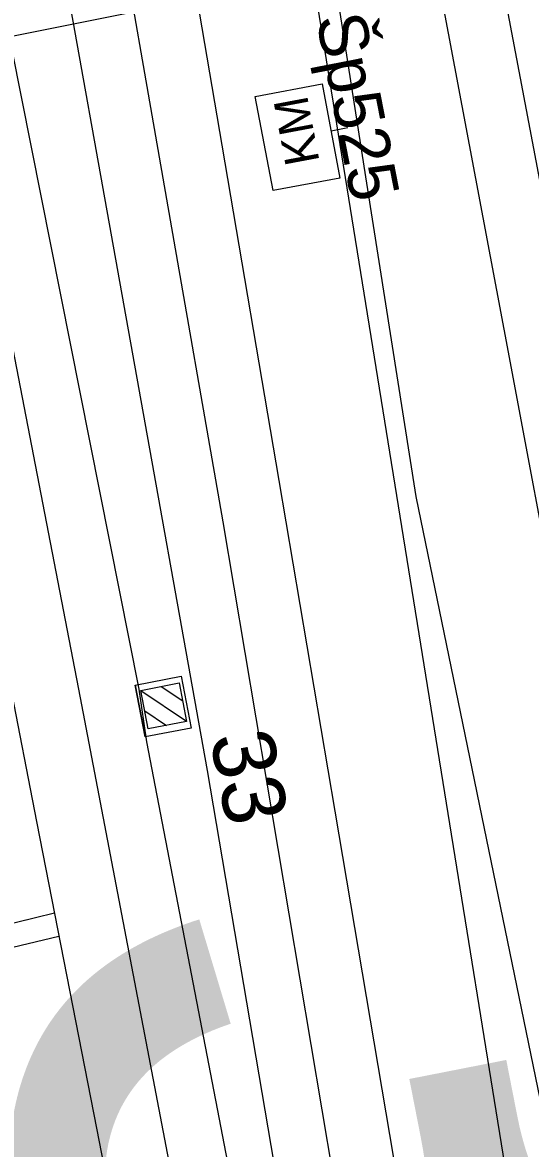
# Model space of a CAD drawing. Extents: x -545736 to -544888, y -1122892 to -1119128.
# Drawn here: x -545162.3 to -545149.33, y -1122058.82 to -1122030.09 of the extents above; entities that cross this region are included whole.
import ezdxf

# ---------------------------------------------------------------- set-up
doc = ezdxf.new("R2010")
doc.units = 0
for name, color, linetype in [('osvětlené plochy-hodnota-obrys', 7, 'Continuous'), ('Vrstva 1 - Koleje', 7, 'Continuous'), ('Vrstva 11 - Trakce', 7, 'Continuous'), ('Vrstva 12 - Trakce zaklady', 7, 'Continuous'), ('Vrstva 19 - Staniceni', 7, 'Continuous'), ('Vrstva 28 - zabzar', 7, 'Continuous'), ('Vrstva 4 - Teren - stezky - prechody - plochy', 7, 'Continuous'), ('Vrstva 43', 7, 'Continuous'), ('Vrstva 44', 7, 'Continuous'), ('Vrstva 7 - Namezniky-vystroj', 7, 'Continuous')]:
    doc.layers.add(name, color=color, linetype=linetype)

msp = doc.modelspace()

# ---------------------------------------------------------------- linework, layer by layer
at = {"layer": 'Vrstva 1 - Koleje'}
for points in [[(-545185.695, -1121928.619), (-545183.788, -1121938.392), (-545181.884, -1121948.167), (-545179.964, -1121958.007), (-545178.054, -1121967.8), (-545176.139, -1121977.604), (-545175.527, -1121980.741), (-545173.78, -1121989.695), (-545172.335, -1121997.117), (-545170.423, -1122006.932), (-545168.989, -1122014.279), (-545168.521, -1122016.677), (-545168.51, -1122016.735), (-545167.951, -1122019.64), (-545166.744, -1122025.83), (-545165.674, -1122031.328), (-545164.107, -1122039.354), (-545162.631, -1122046.922), (-545161.94, -1122050.474), (-545160.406, -1122058.34), (-545159.059, -1122065.253), (-545158.132, -1122070.002), (-545157.157, -1122074.99), (-545153.328, -1122094.638)], [(-545169.885, -1121935.194), (-545167.829, -1121945.733), (-545165.916, -1121955.547), (-545164.023, -1121965.263), (-545162.116, -1121975.05), (-545160.205, -1121984.882), (-545158.3, -1121994.663), (-545156.394, -1122004.452), (-545154.492, -1122014.326), (-545152.816, -1122023.106), (-545151.624, -1122029.361), (-545150.011, -1122037.912), (-545148.44, -1122046.297), (-545146.992, -1122054.103), (-545145.125, -1122064.246), (-545144.947, -1122065.222), (-545144.042, -1122070.186), (-545142.439, -1122079.045)], [(-545174.597, -1121936.187), (-545172.277, -1121948.502), (-545170.458, -1121958.286), (-545168.65, -1121968.121), (-545166.86, -1121977.967), (-545165.106, -1121987.737), (-545164.809, -1121989.413), (-545163.38, -1121997.463), (-545161.641, -1122007.386), (-545160.299, -1122015.171), (-545159.826, -1122017.917), (-545158.734, -1122024.284), (-545157.211, -1122033.224), (-545155.758, -1122041.777), (-545154.327, -1122050.213), (-545152.826, -1122059.065), (-545151.812, -1122065.041), (-545150.376, -1122073.507), (-545148.94, -1122081.972)]]:
    msp.add_lwpolyline(points, dxfattribs=at)
at = {"layer": 'Vrstva 11 - Trakce'}
for p, q in [((-545158.759, -1122047.03), (-545158.212, -1122047.399)), ((-545159.279, -1122047.131), (-545158.11, -1122047.919)), ((-545159.182, -1122047.649), (-545158.627, -1122048.023))]:
    msp.add_line(p, q, dxfattribs=at)
msp.add_lwpolyline([(-545158.301, -1122046.941), (-545158.11, -1122047.922), (-545159.091, -1122048.113), (-545159.282, -1122047.132)], close=True, dxfattribs=at)
at = {"layer": 'Vrstva 12 - Trakce zaklady'}
for p, q in [((-545159.427, -1122046.998), (-545158.249, -1122046.769)), ((-545157.992, -1122048.09), (-545159.17, -1122048.319))]:
    msp.add_line(p, q, dxfattribs=at)
for points in [[(-545158.249, -1122046.769), (-545157.992, -1122048.09), (-545159.17, -1122048.319), (-545159.427, -1122046.998), (-545158.249, -1122046.769)], [(-545158.249, -1122046.769), (-545158.249, -1122046.769), (-545157.992, -1122048.09), (-545157.992, -1122048.09)], [(-545159.427, -1122046.998), (-545159.427, -1122046.998), (-545159.17, -1122048.319), (-545159.17, -1122048.319)]]:
    msp.add_lwpolyline(points, dxfattribs=at)
at = {"layer": 'Vrstva 19 - Staniceni'}
msp.add_line((-545153.994, -1122032.779), (-545154.423, -1122032.86), dxfattribs=at)
msp.add_lwpolyline([(-545154.197, -1122034.058), (-545155.904, -1122034.38), (-545156.357, -1122031.981), (-545154.649, -1122031.659)], close=True, dxfattribs=at)
at = {"layer": 'Vrstva 28 - zabzar'}
msp.add_lwpolyline([(-545138.67, -1122118.4), (-545141.31, -1122101.84), (-545141.65, -1122099.67), (-545142.33, -1122095.51), (-545143.66, -1122088.41), (-545143.8, -1122086.97), (-545147.38, -1122066.33), (-545147.52, -1122065.15), (-545152.25, -1122042.18), (-545153.51, -1122034.19), (-545154.39, -1122028.58), (-545155.3, -1122025.92), (-545157.6, -1122013.1), (-545161.86, -1121989.41), (-545162.1, -1121988.9)], dxfattribs=at)
at = {"layer": 'Vrstva 4 - Teren - stezky - prechody - plochy'}
for points in [[(-545133.405, -1122116.375), (-545134.411, -1122116.469), (-545137.844, -1122096.227), (-545141.752, -1122073.558), (-545147.149, -1122044.385), (-545150.888, -1122024.642), (-545146.335, -1122023.86)], [(-545137.774, -1122154.868), (-545140, -1122143.509), (-545142.031, -1122132.009), (-545144.423, -1122118.141), (-545148.187, -1122095.9), (-545152.964, -1122067.836), (-545157.177, -1122042.834), (-545160.057, -1122026.36), (-545161.613, -1122026.681)], [(-545149.873, -1122096.222), (-545149.677, -1122096.168), (-545154.325, -1122068.305), (-545157.577, -1122049.178), (-545161.613, -1122026.681)], [(-545149.873, -1122096.222), (-545155.607, -1122066.724), (-545159.126, -1122048.447), (-545159.32, -1122047.1), (-545163.333, -1122026.973), (-545164.703, -1122027.28)], [(-545137.774, -1122154.868), (-545138.748, -1122154.961), (-545141.445, -1122143.846), (-545144.077, -1122132.149), (-545146.793, -1122119.618), (-545151.286, -1122096.405), (-545157.101, -1122066.77), (-545160.819, -1122047.322), (-545164.703, -1122027.28)]]:
    msp.add_lwpolyline(points, dxfattribs=at)
at = {"layer": 'Vrstva 44'}
for points in [[(-545168.03, -1122031.491), (-545167.646, -1122031.452), (-545155.254, -1122028.965), (-545154.934, -1122028.908), (-545154.676, -1122028.765), (-545147.317, -1122027.511), (-545147.057, -1122027.496), (-545146.766, -1122027.403), (-545140.09, -1122026.001), (-545139.844, -1122026.096), (-545139.689, -1122026.023), (-545138.434, -1122026.017), (-545137.817, -1122025.997), (-545137.183, -1122026.003), (-545130.963, -1122024.292), (-545130.659, -1122024.257), (-545130.403, -1122024.329), (-545124.515, -1122023.033), (-545124.373, -1122022.884), (-545124.212, -1122022.798), (-545119.01, -1122021.877), (-545118.816, -1122021.663), (-545118.459, -1122021.636), (-545110.725, -1122018.714)], [(-545154.934, -1122028.908), (-545154.851, -1122029.14), (-545146.628, -1122080.085), (-545146.29, -1122080.665)]]:
    msp.add_lwpolyline(points, dxfattribs=at)
at = {"layer": 'Vrstva 7 - Namezniky-vystroj'}
for p, q in [((-545165.235, -1122053.716), (-545161.485, -1122052.807)), ((-545165.067, -1122054.293), (-545161.37, -1122053.397))]:
    msp.add_line(p, q, dxfattribs=at)

# ---------------------------------------------------------------- texts
at = {"layer": 'osvětlené plochy-hodnota-obrys'}
msp.add_text('30', height=22.7812, rotation=281.0956, dxfattribs=at).set_placement((-545163.755, -1122052.96))
at = {"layer": 'Vrstva 11 - Trakce'}
msp.add_text('33', height=1.6, rotation=281.0093, dxfattribs=at).set_placement((-545157.523, -1122048.318))
at = {"layer": 'Vrstva 19 - Staniceni'}
msp.add_text('KM', height=0.8728, rotation=100.6823, dxfattribs=at).set_placement((-545154.716, -1122033.64))
at = {"layer": 'Vrstva 43'}
msp.add_text('Šp525', height=1.25, rotation=281.0323, dxfattribs=at).set_placement((-545154.811, -1122029.977))

doc.saveas('drawing.dxf')
